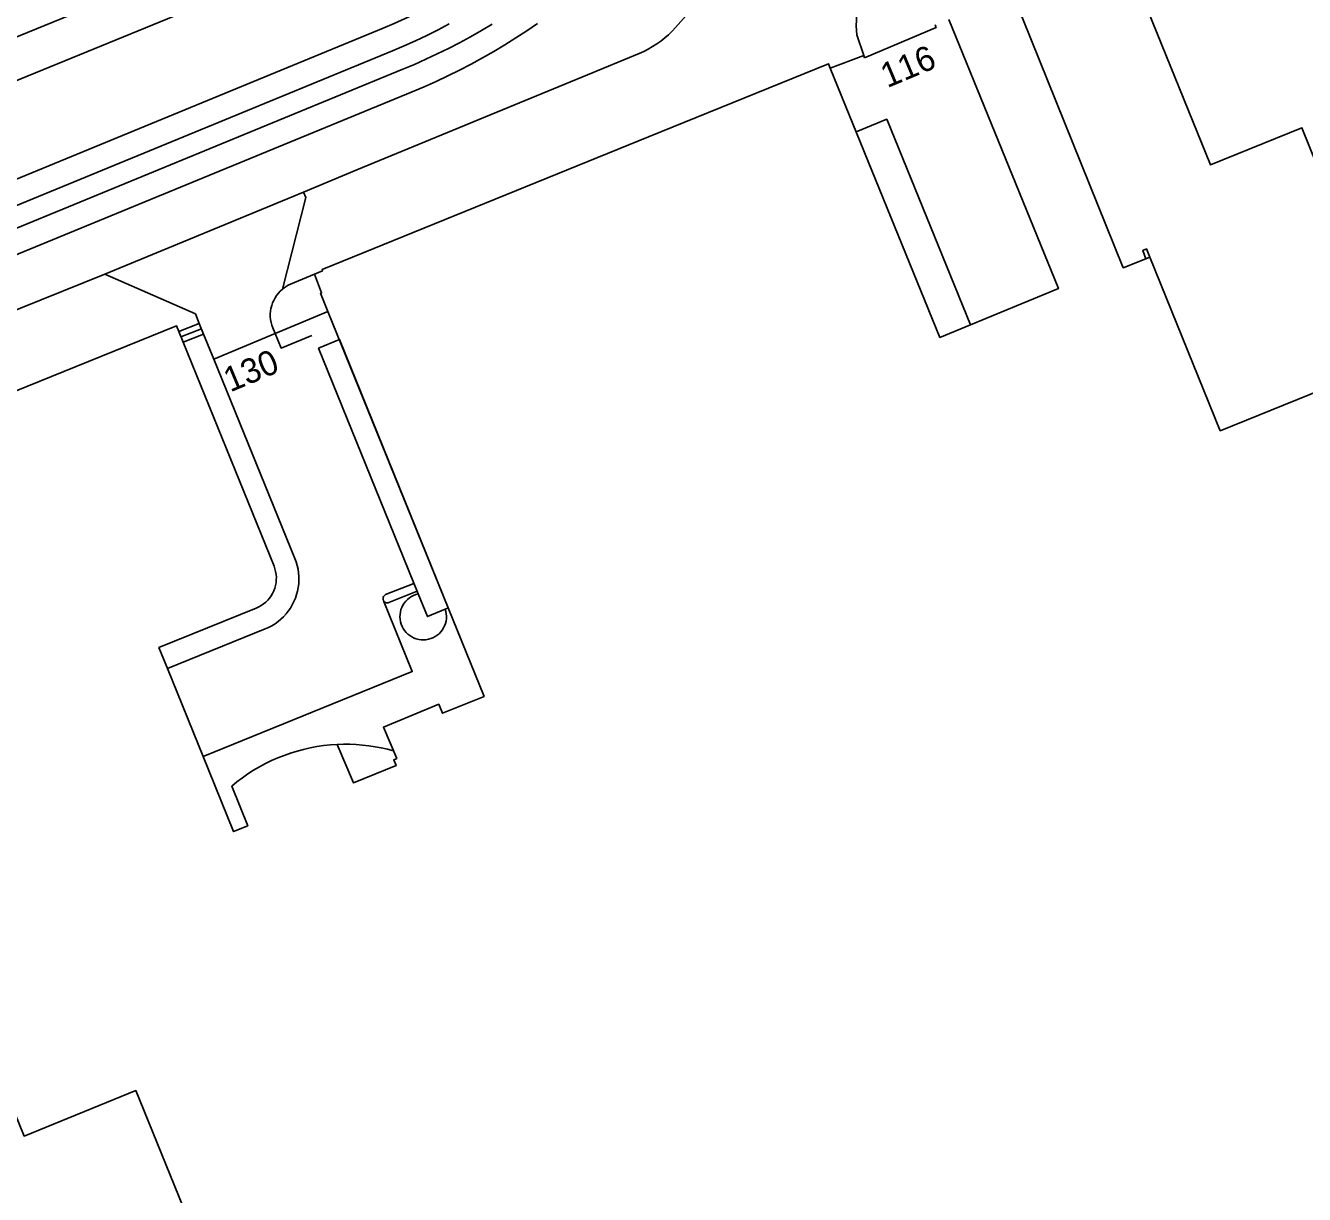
# Model space of a CAD drawing. Extents: x 122462 to 123306, y 485548 to 486417.
# Drawn here: x 122810 to 122887.6, y 485682.5 to 485753.4 of the extents above; entities that cross this region are included whole.
import ezdxf

# ---------------------------------------------------------------- set-up
doc = ezdxf.new("R2010")
doc.units = 0
for name, color, linetype in [('B-WE-IE-MEUBILAIR_WEGMEUBILAIR_VERKEERSBORD-S', 7, 'Continuous'), ('Level 1', 7, 'Continuous'), ('Level 10', 7, 'Continuous'), ('Level 11', 7, 'Continuous'), ('Level 17', 7, 'Continuous'), ('Level 19', 7, 'Continuous'), ('Level 21', 7, 'Continuous'), ('Level 30', 7, 'Continuous'), ('Level 31', 7, 'Continuous'), ('Level 32', 7, 'Continuous'), ('Level 33', 7, 'Continuous'), ('Level 37', 7, 'Continuous'), ('Level 4', 7, 'Continuous'), ('N werkgrens', 7, 'Continuous')]:
    doc.layers.add(name, color=color, linetype=linetype)

msp = doc.modelspace()

# ---------------------------------------------------------------- linework, layer by layer
at = {"layer": 'Level 1'}
for p, q in [((122878.234, 485739.393), (122878.01, 485739.303)), ((122819.55, 485734.235), (122819.286, 485734.884)), ((122820.768, 485709.084), (122818.602, 485714.422))]:
    msp.add_line(p, q, dxfattribs=at)
for points in [[(122878.088, 485758.399), (122878.705, 485756.89), (122877.324, 485756.326), (122881.92, 485744.995), (122887.474, 485747.247), (122891.448, 485737.374), (122889.354, 485736.534), (122891.046, 485732.318), (122882.523, 485728.862), (122878.234, 485739.393)], [(122878.01, 485739.303), (122876.627, 485738.747), (122870.013, 485755.167)], [(122866.048, 485753.813), (122872.691, 485737.485), (122865.496, 485734.521), (122858.844, 485750.869)], [(122858.844, 485750.869), (122858.738, 485751.128), (122847.808, 485746.689), (122827.989, 485738.64), (122828.018, 485738.565), (122827.519, 485738.356)], [(122827.519, 485738.356), (122827.96, 485737.227), (122827.896, 485737.2), (122828.34, 485736.106)], [(122828.34, 485736.106), (122837.82, 485712.732), (122835.29, 485711.71), (122835.075, 485712.256), (122831.72, 485710.872), (122832.523, 485708.972), (122832.34, 485708.895), (122832.485, 485708.538), (122829.891, 485707.486), (122828.905, 485709.82), (122828.493, 485709.792), (122828.083, 485709.748), (122827.675, 485709.689), (122827.27, 485709.613), (122826.867, 485709.523), (122826.469, 485709.416), (122826.074, 485709.295), (122825.685, 485709.158), (122825.302, 485709.006), (122824.924, 485708.84), (122824.554, 485708.659), (122824.19, 485708.464), (122823.834, 485708.255), (122823.487, 485708.032), (122823.148, 485707.797), (122822.819, 485707.548), (122822.5, 485707.287), (122823.475, 485704.884), (122822.613, 485704.534), (122820.768, 485709.084)], [(122819.286, 485734.884), (122819.146, 485735.229), (122794.112, 485725.09)], [(122818.602, 485714.422), (122818.084, 485715.7), (122823.995, 485718.097), (122824.15, 485718.168), (122824.298, 485718.252), (122824.438, 485718.348), (122824.569, 485718.456), (122824.69, 485718.576), (122824.801, 485718.705), (122824.899, 485718.844), (122824.986, 485718.991), (122825.059, 485719.144), (122825.118, 485719.304), (122825.163, 485719.468), (122825.194, 485719.635), (122825.21, 485719.805), (122825.211, 485719.975), (122825.197, 485720.144), (122825.169, 485720.312), (122825.126, 485720.477), (122825.069, 485720.637), (122819.55, 485734.235)]]:
    msp.add_lwpolyline(points, dxfattribs=at)
at = {"layer": 'Level 10'}
msp.add_lwpolyline([(122806.909, 485751.737), (122822.715, 485758.194), (122822.117, 485759.669), (122820.618, 485759.055), (122817.279, 485756.257), (122813.411, 485754.674), (122808.834, 485754.691), (122808.216, 485756.2), (122806.921, 485755.669), (122802.993, 485765.266), (122801.256, 485764.555), (122802.089, 485762.509), (122802.442, 485762.653), (122806.909, 485751.737)], dxfattribs=at)
at = {"layer": 'Level 11'}
for points in [[(122860.416, 485747.006), (122862.271, 485747.763), (122867.357, 485735.288)], [(122828.905, 485709.82), (122829.29, 485709.831), (122829.674, 485709.829), (122830.059, 485709.813), (122830.442, 485709.783), (122830.824, 485709.739), (122831.205, 485709.682), (122831.583, 485709.611), (122831.958, 485709.526), (122832.33, 485709.428)]]:
    msp.add_lwpolyline(points, dxfattribs=at)
at = {"layer": 'Level 17'}
for p, q in [((122860.872, 485751.632), (122860.91, 485751.5)), ((122814.797, 485738.355), (122826.859, 485743.334)), ((122828.34, 485736.106), (122826.589, 485735.371)), ((122821.412, 485733.198), (122820.794, 485734.714))]:
    msp.add_line(p, q, dxfattribs=at)
for points in [[(122773.074, 485735.252), (122823.498, 485755.875), (122823.602, 485755.923), (122823.711, 485755.96), (122823.822, 485755.985), (122823.936, 485755.997), (122824.051, 485755.997), (122826.045, 485755.631), (122826.146, 485755.61), (122826.248, 485755.604), (122826.351, 485755.612), (122826.451, 485755.634), (122826.547, 485755.669), (122826.638, 485755.718), (122833.578, 485759.723), (122834.018, 485760), (122834.452, 485760.286), (122834.891, 485760.586), (122835.323, 485760.895), (122835.749, 485761.212), (122836.169, 485761.538), (122836.696, 485761.905), (122837.378, 485762.545), (122836.794, 485763.04)], [(122854.059, 485759.333), (122853.977, 485759.226), (122852.17, 485756.699), (122850.89, 485754.959), (122849.445, 485753.329), (122849.238, 485753.107), (122849.02, 485752.896), (122848.792, 485752.697), (122848.554, 485752.509), (122848.307, 485752.333), (122848.051, 485752.17), (122847.787, 485752.02), (122847.516, 485751.884), (122847.239, 485751.761), (122844.096, 485750.468), (122830.088, 485744.703), (122826.859, 485743.334)], [(122859.679, 485757.46), (122860.59, 485755.179), (122860.46, 485754.149), (122860.41, 485753.429), (122860.45, 485752.879), (122860.872, 485751.632)], [(122826.859, 485743.334), (122827.005, 485743.021), (122825.575, 485737.443)], [(122794.871, 485730.177), (122809.669, 485736.296), (122814.797, 485738.355)], [(122814.797, 485738.355), (122820.293, 485735.955), (122820.53, 485735.362)], [(122825.575, 485737.443), (122825.69, 485737.532), (122825.811, 485737.614), (122825.937, 485737.686), (122826.068, 485737.75), (122827.519, 485738.356)], [(122825.141, 485734.763), (122824.991, 485735.108), (122824.934, 485735.27), (122824.891, 485735.435), (122824.861, 485735.604), (122824.846, 485735.775), (122824.845, 485735.946), (122824.859, 485736.117), (122824.886, 485736.286), (122824.928, 485736.453), (122824.983, 485736.615), (122825.052, 485736.772), (122825.133, 485736.923), (122825.227, 485737.066), (122825.332, 485737.201), (122825.449, 485737.327), (122825.575, 485737.443)]]:
    msp.add_lwpolyline(points, dxfattribs=at)
at = {"layer": 'Level 19'}
for points in [[(122827.363, 485734.632), (122825.514, 485733.878), (122825.141, 485734.763)], [(122821.412, 485733.198), (122826.341, 485721.108), (122826.419, 485720.898), (122826.482, 485720.682), (122826.53, 485720.463), (122826.563, 485720.242), (122826.581, 485720.018), (122826.584, 485719.794), (122826.571, 485719.57), (122826.543, 485719.347), (122826.5, 485719.127), (122826.442, 485718.911), (122826.369, 485718.699), (122826.282, 485718.492), (122826.181, 485718.292), (122826.066, 485718.099), (122825.939, 485717.914), (122825.799, 485717.739), (122825.648, 485717.573), (122825.486, 485717.418), (122825.313, 485717.275), (122825.131, 485717.144), (122824.941, 485717.026), (122824.743, 485716.92), (122824.538, 485716.829), (122818.602, 485714.422)], [(122831.746, 485718.488), (122831.73, 485718.528), (122831.704, 485718.579), (122831.69, 485718.635), (122831.688, 485718.692), (122831.699, 485718.749), (122831.721, 485718.802), (122831.754, 485718.848), (122831.796, 485718.887), (122831.846, 485718.916), (122833.564, 485719.594)], [(122833.756, 485719.122), (122832.049, 485718.432), (122831.998, 485718.418), (122831.945, 485718.414), (122831.892, 485718.42), (122831.842, 485718.437), (122831.796, 485718.464), (122831.746, 485718.488)], [(122831.746, 485718.488), (122833.461, 485714.239), (122820.768, 485709.084)]]:
    msp.add_lwpolyline(points, dxfattribs=at)
at = {"layer": 'Level 21'}
msp.add_lwpolyline([(122878.01, 485739.303), (122877.808, 485739.804), (122878.031, 485739.894), (122878.234, 485739.393)], dxfattribs=at)
at = {"layer": 'Level 30'}
for points in [[(122833.822, 485718.958), (122827.777, 485733.866), (122829.036, 485734.391), (122835.638, 485718.112), (122835.464, 485718.039)], [(122835.464, 485718.039), (122834.38, 485717.583), (122833.822, 485718.958)]]:
    msp.add_lwpolyline(points, dxfattribs=at)
at = {"layer": 'Level 31'}
for p, q in [((122819.286, 485734.884), (122820.53, 485735.362)), ((122820.53, 485735.362), (122820.794, 485734.714)), ((122820.794, 485734.714), (122819.55, 485734.235))]:
    msp.add_line(p, q, dxfattribs=at)
at = {"layer": 'Level 32'}
msp.add_lwpolyline([(122835.464, 485718.039), (122835.505, 485717.897), (122835.531, 485717.751), (122835.541, 485717.603), (122835.536, 485717.455), (122835.515, 485717.308), (122835.479, 485717.164), (122835.428, 485717.025), (122835.363, 485716.892), (122835.285, 485716.766), (122835.193, 485716.65), (122835.09, 485716.543), (122834.976, 485716.448), (122834.853, 485716.365), (122834.722, 485716.296), (122834.585, 485716.241), (122834.442, 485716.201), (122834.296, 485716.175), (122834.148, 485716.165), (122834, 485716.171), (122833.853, 485716.192), (122833.71, 485716.228), (122833.571, 485716.28), (122833.438, 485716.345), (122833.312, 485716.424), (122833.196, 485716.516), (122833.09, 485716.619), (122832.995, 485716.733), (122832.913, 485716.857), (122832.844, 485716.988), (122832.789, 485717.126), (122832.749, 485717.268), (122832.724, 485717.414), (122832.715, 485717.562), (122832.721, 485717.71), (122832.743, 485717.857), (122832.779, 485718.001), (122832.831, 485718.139), (122832.897, 485718.272), (122832.976, 485718.397), (122833.068, 485718.513), (122833.172, 485718.619), (122833.286, 485718.714), (122833.41, 485718.795), (122833.541, 485718.864), (122833.679, 485718.918), (122833.822, 485718.958)], dxfattribs=at)
at = {"layer": 'Level 33'}
msp.add_line((122819.422, 485734.562), (122820.662, 485735.038), dxfattribs=at)
at = {"layer": 'Level 37'}
for points in [[(122833.704, 485754.185), (122833.041, 485753.872), (122832.371, 485753.572), (122831.695, 485753.286), (122749.349, 485719.414)], [(122749.755, 485716.603), (122832.9, 485750.796), (122833.6, 485751.092), (122834.294, 485751.402), (122834.982, 485751.725), (122835.663, 485752.062), (122836.337, 485752.412), (122837.004, 485752.775), (122837.665, 485753.152), (122838.317, 485753.541)], [(122835.035, 485753.194), (122834.351, 485752.854), (122833.66, 485752.528), (122832.963, 485752.216), (122832.259, 485751.918), (122749.912, 485718.045)], [(122841.071, 485753.571), (122840.419, 485753.127), (122839.758, 485752.696), (122839.088, 485752.278), (122838.411, 485751.874), (122837.725, 485751.483), (122837.032, 485751.106), (122836.332, 485750.742), (122835.625, 485750.392), (122834.91, 485750.057), (122834.19, 485749.735), (122833.463, 485749.428), (122750.317, 485715.234)], [(122835.712, 485753.548), (122835.035, 485753.194)]]:
    msp.add_lwpolyline(points, dxfattribs=at)
at = {"layer": 'Level 4'}
msp.add_lwpolyline([(122819.535, 485681.799), (122816.684, 485688.811), (122809.896, 485686.051), (122802.943, 485703.151)], dxfattribs=at)
at = {"layer": 'N werkgrens'}
for p, q in [((122858.844, 485750.869), (122860.872, 485751.632)), ((122826.589, 485735.371), (122825.141, 485734.763)), ((122825.141, 485734.763), (122821.412, 485733.198))]:
    msp.add_line(p, q, dxfattribs=at)
msp.add_lwpolyline([(122865.274, 485753.482), (122865.22, 485753.459), (122865.27, 485753.329), (122860.91, 485751.5)], dxfattribs=at)

# ---------------------------------------------------------------- texts
at = {"layer": 'B-WE-IE-MEUBILAIR_WEGMEUBILAIR_VERKEERSBORD-S'}
for s, rotation, p in [('116', 22.72278, (122862.298, 485749.645)), ('130', 22.75648, (122822.41, 485731.179))]:
    msp.add_text(s, height=1.5, rotation=rotation, dxfattribs=at).set_placement(p)

doc.saveas('drawing.dxf')
